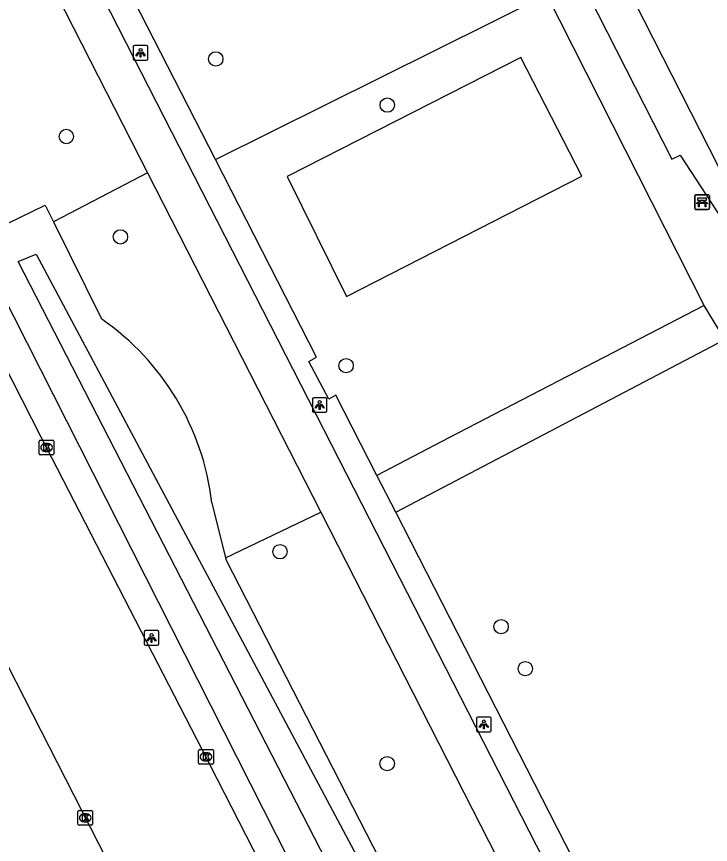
# Model space of a CAD drawing. Extents: x 159353 to 160616, y 385893 to 387321.
# Drawn here: x 159678.9 to 159726.1, y 386722.3 to 386778.7 of the extents above; entities that cross this region are included whole.
import ezdxf

# ---------------------------------------------------------------- set-up
doc = ezdxf.new("R2010")
doc.units = 0
for name, color, linetype in [('IMGEO_Bank', 7, 'Continuous'), ('IMGEO_Berm_groen', 7, 'Continuous'), ('IMGEO_Boom', 7, 'Continuous'), ('IMGEO_Fietspad_gesloten', 7, 'Continuous'), ('IMGEO_Groenvoorziening', 7, 'Continuous'), ('IMGEO_Kolk', 7, 'Continuous'), ('IMGEO_Lichtpunt', 7, 'Continuous'), ('IMGEO_Parkeervlak_open', 7, 'Continuous'), ('IMGEO_Rijbaan_lokaal_gesloten', 7, 'Continuous'), ('IMGEO_Voetpad_halfverhard', 7, 'Continuous'), ('IMGEO_Voetpad_open', 7, 'Continuous'), ('IMGEO_Waterloop', 7, 'Continuous')]:
    doc.layers.add(name, color=color, linetype=linetype)

msp = doc.modelspace()

# ---------------------------------------------------------------- linework, layer by layer
at = {"layer": 'IMGEO_Bank'}
for p, q in [((159725.076, 386765.633), (159725.076, 386766.474)), ((159725.076, 386766.474), (159725.076, 386765.633)), ((159725.151, 386766.558), (159725.992, 386766.558)), ((159725.992, 386766.558), (159725.151, 386766.558)), ((159725.385, 386766.064), (159725.385, 386766.17)), ((159725.429, 386766.17), (159725.429, 386766.064)), ((159725.717, 386766.176), (159725.435, 386766.176)), ((159725.723, 386766.064), (159725.723, 386766.17)), ((159725.767, 386766.17), (159725.767, 386766.064)), ((159726.076, 386766.483), (159726.076, 386765.642)), ((159726.076, 386765.642), (159726.076, 386766.483)), ((159725.773, 386765.956), (159725.38, 386765.956)), ((159725.435, 386766.058), (159725.717, 386766.058)), ((159726.001, 386765.558), (159725.16, 386765.558)), ((159725.16, 386765.558), (159726.001, 386765.558))]:
    msp.add_line(p, q, dxfattribs=at)
for points in [[(159725.379, 386766.176), (159725.293, 386766.176), (159725.293, 386766.337), (159725.856, 386766.337), (159725.856, 386766.176), (159725.773, 386766.176)], [(159725.323, 386765.956), (159725.181, 386765.956), (159725.293, 386766.058), (159725.379, 386766.058)], [(159725.373, 386765.949), (159725.373, 386765.742), (159725.33, 386765.742), (159725.33, 386765.949)], [(159725.773, 386766.058), (159725.856, 386766.058), (159725.968, 386765.956), (159725.829, 386765.956)], [(159725.823, 386765.949), (159725.823, 386765.742), (159725.779, 386765.742), (159725.779, 386765.949)]]:
    msp.add_lwpolyline(points, dxfattribs=at)
for centre, radius, start, end in [((159725.154, 386766.48), 0.0779, 92.4484, 184.2845), ((159725.154, 386766.48), 0.0779, 92.4484, 184.2845), ((159725.378, 386766.169), 0.00671, 2.8957, 87.1043), ((159725.435, 386766.169), 0.00671, 92.8957, 177.1043), ((159725.717, 386766.169), 0.00671, 2.8957, 87.1043), ((159725.774, 386766.169), 0.00671, 92.8957, 177.1043), ((159725.998, 386766.48), 0.0779, 2.4484, 94.2845), ((159725.998, 386766.48), 0.0779, 2.4484, 94.2845), ((159725.154, 386765.636), 0.0779, 182.4484, 274.2845), ((159725.154, 386765.636), 0.0779, 182.4484, 274.2845), ((159725.323, 386765.949), 0.00671, 2.8957, 87.1043), ((159725.38, 386765.949), 0.00671, 92.8957, 177.1043), ((159725.378, 386766.065), 0.00671, 272.8957, 357.1043), ((159725.435, 386766.065), 0.00671, 182.8957, 267.1043), ((159725.717, 386766.065), 0.00671, 272.8957, 357.1043), ((159725.774, 386766.065), 0.00671, 182.8957, 267.1043), ((159725.772, 386765.949), 0.00671, 2.8957, 87.1043), ((159725.829, 386765.949), 0.00671, 92.8957, 177.1043), ((159725.998, 386765.636), 0.0779, 272.4484, 4.2845), ((159725.998, 386765.636), 0.0779, 272.4484, 4.2845)]:
    msp.add_arc(centre, radius, start, end, dxfattribs=at)
at = {"layer": 'IMGEO_Berm_groen'}
for points in [[(159687.819, 386768.047), (159681.412, 386764.717)], [(159743.006, 386651.43), (159745.39, 386639.709), (159748.668, 386632.566), (159746.597, 386631.685), (159743.944, 386630.556), (159741.875, 386634.27), (159698.391, 386719.394), (159676.033, 386763.515), (159678.328, 386764.624), (159680.854, 386765.845), (159681.412, 386764.717)], [(159681.412, 386764.717), (159684.687, 386758.097)], [(159692.193, 386745.587), (159693.118, 386741.84)], [(159693.118, 386741.84), (159699.609, 386744.934)], [(159693.118, 386741.84), (159693.16, 386741.671), (159703.621, 386721.304), (159711.807, 386715.609)]]:
    msp.add_lwpolyline(points, dxfattribs=at)
msp.add_arc((159674.603, 386743.54), 17.709, 6.6389, 55.2887, dxfattribs=at)
at = {"layer": 'IMGEO_Boom'}
for centre in [(159692.462, 386775.805), (159704.14, 386772.663), (159682.286, 386770.524), (159685.973, 386763.689), (159701.337, 386754.918), (159696.839, 386742.247), (159711.891, 386737.146), (159713.54, 386734.281), (159704.133, 386727.816)]:
    msp.add_circle(centre, 0.489, dxfattribs=at)
at = {"layer": 'IMGEO_Fietspad_gesloten'}
for points in [[(159682.71, 386784.054), (159758.813, 386635.137), (159796.533, 386561.328)], [(159681.072, 386781.273), (159687.819, 386768.047)], [(159687.819, 386768.047), (159699.609, 386744.934)], [(159699.609, 386744.934), (159756.288, 386633.826)]]:
    msp.add_lwpolyline(points, dxfattribs=at)
at = {"layer": 'IMGEO_Groenvoorziening'}
for points in [[(159692.445, 386768.954), (159714.995, 386780.193)], [(159701.358, 386759.627), (159717.394, 386767.812), (159713.231, 386775.906), (159697.335, 386767.796), (159701.358, 386759.627)]]:
    msp.add_lwpolyline(points, dxfattribs=at)
at = {"layer": 'IMGEO_Kolk'}
for p, q in [((159680.517, 386749.847), (159681.369, 386749.847)), ((159680.442, 386748.921), (159680.442, 386749.773)), ((159680.93, 386749.627), (159680.955, 386749.627)), ((159681.443, 386749.773), (159681.443, 386748.921)), ((159681.369, 386748.847), (159680.517, 386748.847)), ((159680.953, 386749.067), (159680.928, 386749.067)), ((159691.298, 386727.851), (159691.298, 386728.703)), ((159691.373, 386728.777), (159692.225, 386728.777)), ((159691.786, 386728.557), (159691.811, 386728.557)), ((159692.299, 386728.703), (159692.299, 386727.851)), ((159691.809, 386727.997), (159691.784, 386727.997)), ((159692.225, 386727.777), (159691.373, 386727.777)), ((159683.076, 386723.698), (159683.076, 386724.55)), ((159683.151, 386724.624), (159684.003, 386724.624)), ((159684.077, 386724.55), (159684.077, 386723.698)), ((159683.564, 386724.404), (159683.589, 386724.404)), ((159684.003, 386723.624), (159683.151, 386723.624)), ((159683.587, 386723.844), (159683.562, 386723.844))]:
    msp.add_line(p, q, dxfattribs=at)
for points in [[(159680.517, 386749.847), (159681.369, 386749.847)], [(159680.442, 386748.921), (159680.442, 386749.773)], [(159680.763, 386749.547), (159680.886, 386749.547), (159680.886, 386749.396), (159681.016, 386749.547), (159681.18, 386749.547), (159681.034, 386749.396), (159681.187, 386749.147), (159681.035, 386749.147), (159680.95, 386749.311), (159680.886, 386749.244), (159680.886, 386749.147), (159680.763, 386749.147), (159680.763, 386749.547)], [(159681.443, 386749.773), (159681.443, 386748.921)], [(159681.369, 386748.847), (159680.517, 386748.847)], [(159691.298, 386727.851), (159691.298, 386728.703)], [(159691.373, 386728.777), (159692.225, 386728.777)], [(159691.619, 386728.477), (159691.742, 386728.477), (159691.742, 386728.326), (159691.872, 386728.477), (159692.036, 386728.477), (159691.89, 386728.326), (159692.043, 386728.077), (159691.891, 386728.077), (159691.806, 386728.241), (159691.742, 386728.174), (159691.742, 386728.077), (159691.619, 386728.077), (159691.619, 386728.477)], [(159692.299, 386728.703), (159692.299, 386727.851)], [(159692.225, 386727.777), (159691.373, 386727.777)], [(159683.076, 386723.698), (159683.076, 386724.55)], [(159683.151, 386724.624), (159684.003, 386724.624)], [(159684.077, 386724.55), (159684.077, 386723.698)], [(159683.397, 386724.324), (159683.52, 386724.324), (159683.52, 386724.173), (159683.65, 386724.324), (159683.814, 386724.324), (159683.668, 386724.173), (159683.821, 386723.924), (159683.669, 386723.924), (159683.584, 386724.088), (159683.52, 386724.021), (159683.52, 386723.924), (159683.397, 386723.924), (159683.397, 386724.324)], [(159684.003, 386723.624), (159683.151, 386723.624)]]:
    msp.add_lwpolyline(points, dxfattribs=at)
for centre, start, end in [((159680.519, 386749.771), 91.552, 178.448), ((159680.519, 386749.771), 91.552, 178.448), ((159681.367, 386749.771), 1.552, 88.448), ((159681.367, 386749.771), 1.552, 88.448), ((159680.519, 386748.923), 181.552, 268.448), ((159680.519, 386748.923), 181.552, 268.448), ((159681.367, 386748.923), 271.552, 358.448), ((159681.367, 386748.923), 271.552, 358.448), ((159691.375, 386728.701), 91.552, 178.448), ((159691.375, 386728.701), 91.552, 178.448), ((159692.223, 386728.701), 1.552, 88.448), ((159692.223, 386728.701), 1.552, 88.448), ((159691.375, 386727.853), 181.552, 268.448), ((159691.375, 386727.853), 181.552, 268.448), ((159692.223, 386727.853), 271.552, 358.448), ((159692.223, 386727.853), 271.552, 358.448), ((159683.153, 386724.548), 91.552, 178.448), ((159683.153, 386724.548), 91.552, 178.448), ((159684.001, 386724.548), 1.552, 88.448), ((159684.001, 386724.548), 1.552, 88.448), ((159683.153, 386723.7), 181.552, 268.448), ((159683.153, 386723.7), 181.552, 268.448), ((159684.001, 386723.7), 271.552, 358.448), ((159684.001, 386723.7), 271.552, 358.448)]:
    msp.add_arc(centre, 0.0765, start, end, dxfattribs=at)
for centre, major_axis, ratio, start_param, end_param in [((159680.929, 386749.347), (-0.387, 0.002), 0.722429, 4.712389, 7.853982), ((159680.954, 386749.347), (-0.39, 0.002), 0.717154, 1.570796, 4.712389), ((159691.785, 386728.277), (-0.387, 0.002), 0.722429, 4.712389, 7.853982), ((159691.81, 386728.277), (-0.39, 0.002), 0.717154, 1.570796, 4.712389), ((159683.563, 386724.124), (-0.387, 0.002), 0.722429, 4.712389, 7.853982), ((159683.588, 386724.124), (-0.39, 0.002), 0.717154, 1.570796, 4.712389)]:
    msp.add_ellipse(centre, major_axis=major_axis, ratio=ratio, start_param=start_param, end_param=end_param, dxfattribs=at)
at = {"layer": 'IMGEO_Lichtpunt'}
for p, q in [((159686.842, 386776.628), (159686.842, 386775.821)), ((159686.842, 386776.628), (159686.842, 386775.821)), ((159687.744, 386776.723), (159686.936, 386776.723)), ((159687.744, 386776.723), (159686.936, 386776.723)), ((159687.838, 386775.821), (159687.838, 386776.628)), ((159687.838, 386775.821), (159687.838, 386776.628)), ((159686.936, 386775.727), (159687.744, 386775.727)), ((159686.936, 386775.727), (159687.744, 386775.727)), ((159699.038, 386752.642), (159699.038, 386751.835)), ((159699.038, 386752.642), (159699.038, 386751.835)), ((159699.94, 386752.737), (159699.132, 386752.737)), ((159699.94, 386752.737), (159699.132, 386752.737)), ((159700.034, 386751.835), (159700.034, 386752.642)), ((159700.034, 386751.835), (159700.034, 386752.642)), ((159699.132, 386751.741), (159699.94, 386751.741)), ((159699.132, 386751.741), (159699.94, 386751.741)), ((159688.494, 386736.872), (159687.686, 386736.872)), ((159688.494, 386736.872), (159687.686, 386736.872)), ((159687.592, 386736.777), (159687.592, 386735.97)), ((159687.592, 386736.777), (159687.592, 386735.97)), ((159688.588, 386735.97), (159688.588, 386736.777)), ((159688.588, 386735.97), (159688.588, 386736.777)), ((159687.686, 386735.876), (159688.494, 386735.876)), ((159687.686, 386735.876), (159688.494, 386735.876)), ((159710.216, 386730.893), (159710.216, 386730.086)), ((159710.216, 386730.893), (159710.216, 386730.086)), ((159711.118, 386730.988), (159710.31, 386730.988)), ((159711.118, 386730.988), (159710.31, 386730.988)), ((159711.212, 386730.086), (159711.212, 386730.893)), ((159711.212, 386730.086), (159711.212, 386730.893)), ((159710.31, 386729.992), (159711.118, 386729.992)), ((159710.31, 386729.992), (159711.118, 386729.992))]:
    msp.add_line(p, q, dxfattribs=at)
for points in [[(159687.216, 386776.292), (159687.255, 386776.264), (159687.067, 386776.002), (159687.029, 386776.029), (159687.216, 386776.292)], [(159687.318, 386776.244), (159687.365, 386776.244), (159687.365, 386775.922), (159687.318, 386775.922), (159687.318, 386776.244)], [(159687.428, 386776.264), (159687.466, 386776.291), (159687.653, 386776.029), (159687.614, 386776.001), (159687.428, 386776.264)], [(159699.412, 386752.306), (159699.451, 386752.278), (159699.263, 386752.016), (159699.225, 386752.043), (159699.412, 386752.306)], [(159699.514, 386752.258), (159699.561, 386752.258), (159699.561, 386751.936), (159699.514, 386751.936), (159699.514, 386752.258)], [(159699.624, 386752.278), (159699.662, 386752.305), (159699.849, 386752.043), (159699.81, 386752.015), (159699.624, 386752.278)], [(159687.966, 386736.441), (159688.005, 386736.413), (159687.817, 386736.151), (159687.779, 386736.178), (159687.966, 386736.441)], [(159688.068, 386736.393), (159688.115, 386736.393), (159688.115, 386736.071), (159688.068, 386736.071), (159688.068, 386736.393)], [(159688.178, 386736.413), (159688.216, 386736.44), (159688.403, 386736.178), (159688.364, 386736.15), (159688.178, 386736.413)], [(159710.59, 386730.557), (159710.629, 386730.529), (159710.441, 386730.267), (159710.403, 386730.294), (159710.59, 386730.557)], [(159710.692, 386730.509), (159710.739, 386730.509), (159710.739, 386730.187), (159710.692, 386730.187), (159710.692, 386730.509)], [(159710.802, 386730.529), (159710.84, 386730.556), (159711.027, 386730.294), (159710.988, 386730.266), (159710.802, 386730.529)]]:
    msp.add_lwpolyline(points, dxfattribs=at)
for centre in [(159687.341, 386776.426), (159699.537, 386752.44), (159688.091, 386736.575), (159710.715, 386730.691)]:
    msp.add_circle(centre, 0.0994, dxfattribs=at)
for centre, start, end in [((159686.936, 386776.628), 90, 180), ((159686.936, 386776.628), 90, 180), ((159687.744, 386776.628), 0, 90), ((159687.744, 386776.628), 0, 90), ((159686.936, 386775.821), 180, 270), ((159686.936, 386775.821), 180, 270), ((159687.744, 386775.821), 270, 0), ((159687.744, 386775.821), 270, 360), ((159699.132, 386752.642), 90, 180), ((159699.132, 386752.642), 90, 180), ((159699.94, 386752.642), 0, 90), ((159699.94, 386752.642), 0, 90), ((159699.132, 386751.835), 180, 270), ((159699.132, 386751.835), 180, 270), ((159699.94, 386751.835), 270, 0), ((159699.94, 386751.835), 270, 360), ((159687.686, 386736.777), 90, 180), ((159687.686, 386736.777), 90, 180), ((159688.494, 386736.777), 0, 90), ((159688.494, 386736.777), 0, 90), ((159687.686, 386735.97), 180, 270), ((159687.686, 386735.97), 180, 270), ((159688.494, 386735.97), 270, 0), ((159688.494, 386735.97), 270, 360), ((159710.31, 386730.893), 90, 180), ((159710.31, 386730.893), 90, 180), ((159711.118, 386730.893), 0, 90), ((159711.118, 386730.893), 0, 90), ((159710.31, 386730.086), 180, 270), ((159710.31, 386730.086), 180, 270), ((159711.118, 386730.086), 270, 0), ((159711.118, 386730.086), 270, 360)]:
    msp.add_arc(centre, 0.0946, start, end, dxfattribs=at)
at = {"layer": 'IMGEO_Parkeervlak_open'}
msp.add_lwpolyline([(159728.185, 386769.011), (159727.407, 386768.839), (159726.714, 386768.445), (159714.04, 386793.387)], dxfattribs=at)
at = {"layer": 'IMGEO_Rijbaan_lokaal_gesloten'}
for points in [[(159743.239, 386627.211), (159735.251, 386642.791), (159726.157, 386660.692), (159713.2, 386686.195), (159702.544, 386706.95), (159695.538, 386720.97), (159691.569, 386728.727), (159680.941, 386749.346), (159680.607, 386750), (159673.972, 386762.988), (159673.079, 386764.76)], [(159665.199, 386760.354), (159665.743, 386759.297), (159670.481, 386750), (159672.924, 386745.228), (159677.715, 386735.588), (159688.974, 386713.572), (159696.697, 386698.52), (159707.452, 386677.438), (159721.35, 386650.329), (159722.272, 386648.514)]]:
    msp.add_lwpolyline(points, dxfattribs=at)
at = {"layer": 'IMGEO_Voetpad_halfverhard'}
for points in [[(159710.249, 386795.083), (159723.507, 386768.983), (159724.078, 386769.261), (159729.425, 386761.082)], [(159725.722, 386759.023), (159714.995, 386780.193)], [(159725.722, 386759.023), (159708.324, 386750), (159703.441, 386747.438)], [(159727.116, 386756.71), (159725.722, 386759.023)], [(159704.721, 386744.934), (159714.379, 386750), (159727.116, 386756.71)]]:
    msp.add_lwpolyline(points, dxfattribs=at)
at = {"layer": 'IMGEO_Voetpad_open'}
for points in [[(159692.445, 386768.954), (159686.416, 386780.753)], [(159703.441, 386747.438), (159700.648, 386752.903), (159700.151, 386752.636), (159698.81, 386755.208), (159699.328, 386755.486), (159692.445, 386768.954)], [(159704.721, 386744.934), (159703.441, 386747.438)], [(159755.367, 386645.61), (159744.579, 386666.947), (159744.044, 386666.674), (159741.973, 386670.733), (159742.489, 386671.032), (159720.171, 386714.693), (159719.629, 386714.416), (159717.831, 386717.971), (159718.358, 386718.241), (159704.721, 386744.934)]]:
    msp.add_lwpolyline(points, dxfattribs=at)
at = {"layer": 'IMGEO_Waterloop'}
msp.add_lwpolyline([(159710.366, 386705.912), (159724.749, 386676.04), (159728.709, 386673.628), (159730.666, 386669.427), (159741.028, 386647.296), (159742.068, 386643.955), (159744.622, 386637.572), (159742.796, 386636.795), (159729.23, 386663.609), (159715.982, 386689.738), (159703.721, 386713.923), (159679.019, 386762.02), (159680.239, 386762.508), (159710.366, 386705.912)], dxfattribs=at)

doc.saveas('drawing.dxf')
